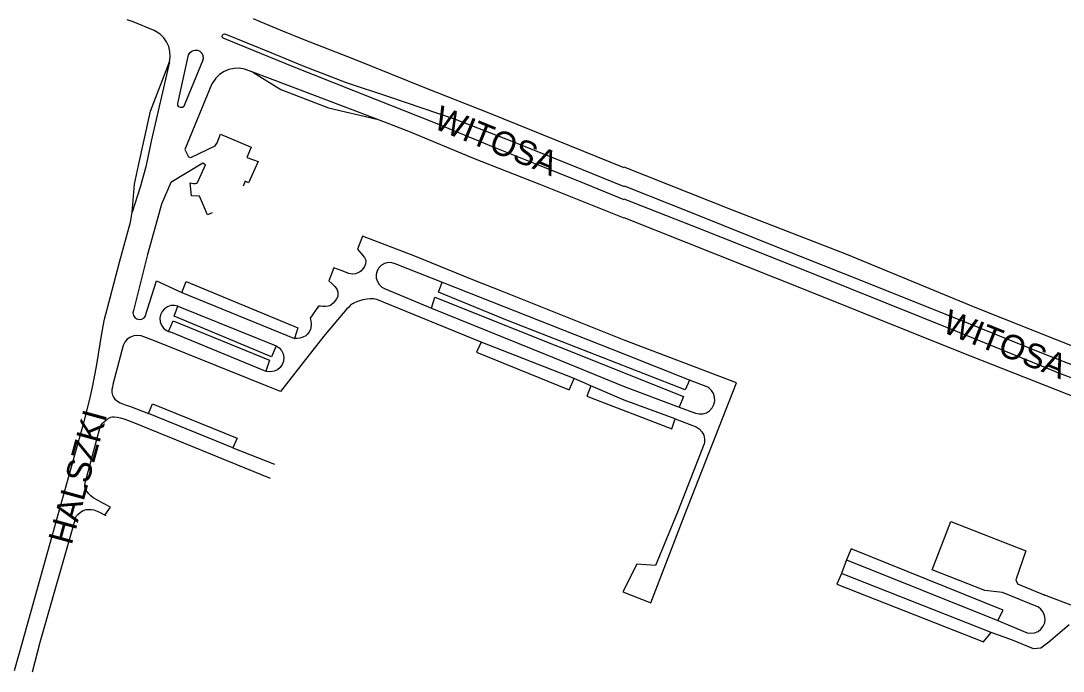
# Model space of a CAD drawing. Extents: x -304109 to -273954, y 21500 to 39796.
# Drawn here: x -293046.9 to -292620.5, y 26238.2 to 26504 of the extents above; entities that cross this region are included whole.
import ezdxf

# ---------------------------------------------------------------- set-up
doc = ezdxf.new("R2010")
doc.units = 0
doc.layers.add('krawedzie_ulic', color=7, linetype='Continuous')
doc.layers.add('nazwy_ulic', color=7, linetype='Continuous')

msp = doc.modelspace()

# ---------------------------------------------------------------- linework, layer by layer
at = {"layer": 'krawedzie_ulic'}
for points in [[(-292986.081, 26487.269), (-292985.774, 26489.343), (-292985.865, 26491.437), (-292986.351, 26493.476), (-292987.215, 26495.386), (-292988.425, 26497.098), (-292989.938, 26498.55), (-292991.698, 26499.688), (-292992.34, 26499.995), (-293000.956, 26503.561), (-293003.353, 26504.46)], [(-292800, 26443.929), (-292827.989, 26455.281), (-292854.591, 26465.947), (-292880.949, 26476.347), (-292910.621, 26488.295), (-292930.928, 26496.246), (-292940.419, 26500), (-292948.494, 26503.494), (-292951.732, 26504.792)], [(-292800, 26430.773), (-292818.376, 26438.384), (-292834.441, 26444.686), (-292853.461, 26452.385), (-292877.885, 26462.431), (-292901.364, 26471.702), (-292935.787, 26485.336), (-292964.159, 26496.865), (-292964.281, 26496.974), (-292964.55, 26497.542), (-292964.432, 26498.159), (-292963.973, 26498.588), (-292963.349, 26498.663), (-292944.647, 26491.116), (-292931.779, 26485.814), (-292913.829, 26478.864), (-292896.417, 26473.099), (-292869.221, 26463.796), (-292846.048, 26454.805), (-292821.804, 26445.204), (-292800, 26436.326)], [(-292972.46, 26487.906), (-292979.999, 26469.408), (-292980.207, 26469.049), (-292980.803, 26468.621), (-292981.534, 26468.562), (-292982.19, 26468.888), (-292982.585, 26469.507), (-292982.603, 26470.24), (-292978.227, 26490.083), (-292977.657, 26491.031), (-292976.79, 26491.716), (-292975.736, 26492.052), (-292974.632, 26491.993), (-292973.619, 26491.549), (-292972.828, 26490.776), (-292972.362, 26489.773), (-292972.279, 26488.671), (-292972.522, 26487.755)], [(-293001.307, 26425.819), (-293000.422, 26437.28), (-292998.76, 26444.929), (-292993.886, 26467.118), (-292986.081, 26487.269)], [(-292986.081, 26487.269), (-292993.569, 26454.866), (-292995.782, 26444.356), (-292997.998, 26436.041), (-293001.307, 26425.819)], [(-292951.954, 26482.984), (-292955.385, 26484.25), (-292957.508, 26484.6), (-292959.66, 26484.552), (-292961.766, 26484.107), (-292963.753, 26483.281), (-292965.554, 26482.103), (-292967.106, 26480.612), (-292968.356, 26478.86), (-292968.676, 26478.271), (-292979.797, 26451.474), (-292978.243, 26448.449), (-292977.357, 26448.172), (-292967.386, 26452.884), (-292966.611, 26454.103), (-292965.171, 26457.651), (-292952.597, 26452.329), (-292954.369, 26448.172), (-292949.772, 26446.454), (-292953.705, 26437.807), (-292955.034, 26438.416), (-292955.928, 26436.389)], [(-292901.178, 26463.755), (-292937.468, 26477.57), (-292951.954, 26482.984)], [(-292951.954, 26482.984), (-292940.488, 26476), (-292920.96, 26468.418), (-292901.178, 26463.755)], [(-292901.178, 26463.755), (-292901.345, 26463.821)], [(-292800, 26423.36), (-292834.854, 26437.21), (-292861.277, 26447.647), (-292888.082, 26458.823), (-292901.178, 26463.755)], [(-292968.544, 26425.535), (-292970.518, 26424.745), (-292973.768, 26432.292), (-292977.026, 26432.416), (-292977.569, 26437.801), (-292976.245, 26437.492), (-292975.808, 26437.474), (-292975.372, 26437.455), (-292974.976, 26437.603), (-292974.657, 26437.949), (-292974.492, 26438.224), (-292974.392, 26438.516), (-292971.365, 26445.083), (-292972.418, 26445.859), (-292985.49, 26437.988), (-292989.301, 26429.016), (-292991.508, 26421.192), (-292995.014, 26408.514), (-293000.848, 26385.656), (-293001.031, 26384.631), (-293000.818, 26383.611), (-293000.24, 26382.745), (-292999.38, 26382.157), (-292998.362, 26381.933), (-292997.335, 26382.106), (-292996.446, 26382.65), (-292996.031, 26383.129), (-292991.384, 26397.682), (-292981.038, 26392.961)], [(-292600.556, 26364.643), (-292656.385, 26386.835), (-292708.911, 26408.531), (-292755.789, 26426.639), (-292800, 26444.146)], [(-292800, 26436.598), (-292770.865, 26424.934), (-292737.357, 26411.507), (-292700.952, 26397.073), (-292653.639, 26378.053), (-292629.369, 26368.255), (-292603.861, 26358.38)], [(-292603.436, 26352.841), (-292622.157, 26359.96), (-292625.503, 26361.278), (-292663.69, 26376.899), (-292721.985, 26400.303), (-292769.068, 26419.019), (-292800, 26431.135)], [(-293049.422, 26238.461), (-293046.255, 26250), (-293020.945, 26340.252), (-293018.58, 26349.347), (-293017.527, 26354.28), (-293015.976, 26362.706), (-293013.596, 26376.987), (-293012.654, 26382.031), (-293010.327, 26390.789), (-293006.508, 26405.341), (-293001.971, 26421.717), (-293001.307, 26425.819)], [(-292610.48, 26348.065), (-292662.393, 26368.569), (-292725.315, 26393.837), (-292800, 26423.537)], [(-292779.115, 26341.369), (-292770.623, 26338.108), (-292769.302, 26337.206), (-292768.244, 26336.006), (-292767.516, 26334.581), (-292767.163, 26333.021), (-292767.206, 26331.422), (-292767.273, 26331.057), (-292778.233, 26303.19), (-292787.165, 26281.326), (-292794.849, 26281.922), (-292800.56, 26270.618), (-292789.124, 26266.089), (-292775.193, 26302.172), (-292754.034, 26355.994), (-292800, 26373.498), (-292849.072, 26393.081), (-292861.901, 26398.153), (-292885.751, 26407.793), (-292907.038, 26415.985), (-292909.176, 26410.683), (-292907.727, 26408.979), (-292906.278, 26407.275), (-292905.866, 26406.473), (-292905.768, 26405.77), (-292905.904, 26404.663), (-292906.307, 26403.632), (-292906.824, 26402.797), (-292907.786, 26401.733), (-292908.367, 26401.303), (-292909.024, 26400.953), (-292909.929, 26400.641), (-292911.316, 26400.486), (-292911.995, 26400.561), (-292912.65, 26400.743), (-292915.758, 26401.903), (-292918.867, 26403.063), (-292920.928, 26397.749), (-292919.652, 26396.586), (-292918.377, 26395.422), (-292917.802, 26394.715), (-292917.483, 26394.082), (-292917.189, 26393.062), (-292917.121, 26392.075), (-292917.239, 26391.389), (-292917.695, 26390.374), (-292918.412, 26389.373), (-292919.029, 26388.658), (-292920.001, 26387.799), (-292920.543, 26387.518), (-292921.143, 26387.368), (-292922.263, 26387.288), (-292923.383, 26387.288), (-292924.242, 26387.306), (-292925.101, 26387.324), (-292928.487, 26382.44), (-292928.365, 26381.937), (-292928.243, 26381.434), (-292928.091, 26380.003), (-292928.223, 26378.556), (-292928.391, 26377.84), (-292928.853, 26376.84), (-292929.603, 26375.93), (-292930.342, 26375.306), (-292931.512, 26374.64), (-292932.781, 26374.32), (-292933.837, 26374.21), (-292934.893, 26374.1)], [(-292773.263, 26357.161), (-292800, 26367.767), (-292893.71, 26404.685), (-292895.123, 26405.12), (-292896.6, 26405.162), (-292898.036, 26404.808), (-292899.324, 26404.084), (-292900.373, 26403.042), (-292901.106, 26401.758), (-292901.469, 26400.326), (-292901.437, 26398.848), (-292901.011, 26397.432), (-292900.223, 26396.181), (-292899.13, 26395.187), (-292897.811, 26394.519), (-292897.795, 26394.514), (-292878.862, 26386.51)], [(-292981.038, 26392.961), (-292979.177, 26397.444), (-292933.559, 26378.471), (-292934.893, 26374.1)], [(-292773.263, 26357.161), (-292775.041, 26353.208), (-292847.714, 26381.57), (-292876.002, 26393.101), (-292874.564, 26397.142)], [(-292981.038, 26392.961), (-292934.893, 26374.1)], [(-292878.862, 26386.51), (-292877.483, 26391.035), (-292775.831, 26350.441), (-292777.509, 26346.093)], [(-292858.579, 26372.712), (-292901.182, 26390.077), (-292901.914, 26390.196), (-292902.646, 26390.316), (-292903.941, 26390.364), (-292905.242, 26390.235), (-292907.013, 26389.94), (-292908.753, 26389.44), (-292910.046, 26388.932), (-292911.247, 26388.278), (-292911.955, 26387.715), (-292912.698, 26387.014), (-292913.441, 26386.312), (-292922.323, 26375.751), (-292928.856, 26367.411), (-292940.642, 26352.528), (-292992.149, 26373.252), (-292997.665, 26375.23), (-292999.043, 26375.434), (-293000.592, 26375.285), (-293002.053, 26374.748), (-293003.329, 26373.857), (-293004.337, 26372.672), (-293005.011, 26371.269), (-293009.222, 26355.406), (-293009.422, 26354.323), (-293009.623, 26353.24), (-293009.649, 26352.121), (-293009.401, 26350.999), (-293009.006, 26350.119), (-293008.392, 26349.358), (-293007.379, 26348.487), (-293006.25, 26347.871), (-293004.16, 26347.092), (-293002.071, 26346.312), (-292994.647, 26343.503)], [(-292982.576, 26387.355), (-292984.02, 26387.685), (-292985.5, 26387.619), (-292986.908, 26387.161), (-292988.144, 26386.344), (-292989.117, 26385.227), (-292989.758, 26383.892), (-292990.02, 26382.434), (-292989.884, 26380.959), (-292989.361, 26379.573), (-292988.487, 26378.377), (-292987.326, 26377.457), (-292986.436, 26377.081)], [(-292942.445, 26371.183), (-292944.321, 26366.613), (-292984.212, 26383.313), (-292982.576, 26387.355)], [(-292982.576, 26387.355), (-292942.445, 26371.183)], [(-292878.862, 26386.51), (-292832.31, 26367.713), (-292800, 26354.547), (-292777.509, 26346.093)], [(-292986.436, 26377.081), (-292984.509, 26381.436), (-292945.111, 26365.328), (-292946.682, 26360.809)], [(-292986.454, 26377.039), (-292986.436, 26377.081)], [(-292986.436, 26377.081), (-292985.961, 26376.88), (-292985.706, 26376.817), (-292946.682, 26360.809)], [(-292942.445, 26371.183), (-292941.197, 26370.36), (-292940.211, 26369.236), (-292939.556, 26367.892), (-292939.279, 26366.422), (-292939.4, 26364.932), (-292939.91, 26363.527), (-292940.773, 26362.306), (-292941.928, 26361.356), (-292943.292, 26360.744), (-292944.77, 26360.515), (-292946.255, 26360.683), (-292946.682, 26360.809)], [(-292858.579, 26372.712), (-292860.413, 26368.508), (-292822.595, 26353.191), (-292820.525, 26357.747)], [(-292820.525, 26357.747), (-292858.579, 26372.712)], [(-292813.669, 26354.819), (-292820.525, 26357.747)], [(-292777.509, 26346.093), (-292770.919, 26343.642), (-292769.422, 26343.309), (-292767.889, 26343.372), (-292766.424, 26343.828), (-292765.126, 26344.645), (-292764.082, 26345.77), (-292763.363, 26347.125), (-292763.017, 26348.619), (-292763.067, 26350.152), (-292763.51, 26351.621), (-292764.317, 26352.926), (-292765.432, 26353.979), (-292765.785, 26354.216), (-292773.263, 26357.161)], [(-292813.669, 26354.819), (-292815.254, 26350.559), (-292780.497, 26337.219), (-292779.115, 26341.369)], [(-292779.115, 26341.369), (-292800, 26348.981), (-292813.669, 26354.819)], [(-292994.647, 26343.503), (-292993.068, 26347.456), (-292958.311, 26333.424), (-292960.088, 26329.471)], [(-293012.489, 26301.96), (-293010.248, 26305.161), (-293013.311, 26306.798), (-293015.274, 26307.934), (-293017.236, 26309.071), (-293018.255, 26309.857), (-293019.162, 26310.813), (-293019.888, 26311.747), (-293020.44, 26312.81), (-293020.655, 26313.511), (-293020.66, 26314.211), (-293020.365, 26315.695), (-293020.07, 26317.179), (-293014.509, 26337.477), (-293014.23, 26338.191), (-293013.952, 26338.905), (-293013.691, 26339.355), (-293013.326, 26339.736), (-293012.467, 26340.423), (-293011.591, 26341.12), (-293010.668, 26341.702), (-293009.989, 26341.981), (-293009.355, 26342.117), (-293008.711, 26342.151), (-293007.431, 26342.01), (-293006.07, 26341.76), (-293004.744, 26341.378), (-293002.89, 26340.642), (-293001.037, 26339.907), (-292944.882, 26317.02)], [(-292960.088, 26329.471), (-292994.647, 26343.503)], [(-292960.088, 26329.471), (-292943.105, 26322.751)], [(-293042.126, 26237.892), (-293039, 26250), (-293024.684, 26300.067), (-293024.564, 26300.462), (-293024.444, 26300.857), (-293024.068, 26301.601), (-293023.519, 26302.272), (-293022.52, 26303.204), (-293021.334, 26303.868), (-293020.149, 26304.186), (-293018.955, 26304.279), (-293018.01, 26304.268), (-293017.071, 26304.104), (-293015.71, 26303.612), (-293014.421, 26303.001), (-293013.255, 26302.372), (-293012.089, 26301.744)], [(-292647.127, 26258.895), (-292635.127, 26253.854), (-292633.626, 26253.644), (-292632.122, 26253.833), (-292630.72, 26254.407), (-292629.515, 26255.327), (-292628.591, 26256.528), (-292628.013, 26257.929), (-292627.819, 26259.432), (-292628.023, 26260.934), (-292628.612, 26262.33), (-292629.544, 26263.525), (-292630.591, 26264.34), (-292645.297, 26270.365), (-292652.504, 26271.14), (-292674.055, 26279.594), (-292666.379, 26299.291), (-292635.68, 26287.398), (-292639.791, 26275.558), (-292639.135, 26273.89), (-292627.973, 26269.164)], [(-292647.127, 26258.895), (-292645.04, 26263.106), (-292707.109, 26288.206), (-292709.134, 26283.632)], [(-292709.134, 26283.632), (-292711.198, 26278.111)], [(-292709.134, 26283.632), (-292647.127, 26258.895)], [(-292711.198, 26278.111), (-292712.994, 26273.763), (-292653.034, 26250.22), (-292649.903, 26253.93)], [(-292649.903, 26253.93), (-292711.198, 26278.111)], [(-292615.459, 26264.52), (-292628.348, 26269.303)], [(-292617.923, 26257.142), (-292626.304, 26250), (-292629.519, 26247.567), (-292632.625, 26247.305), (-292641.21, 26250.809), (-292649.903, 26253.93)]]:
    msp.add_lwpolyline(points, dxfattribs=at)

# ---------------------------------------------------------------- texts
at = {"layer": 'nazwy_ulic'}
for s, rotation, p in [('WITOSA', 337.79135, (-292878.642, 26460.337)), ('WITOSA', 338.27169, (-292670.505, 26376.982)), ('HALSZKI', 74.73199, (-293026.119, 26289.395))]:
    msp.add_text(s, height=10, rotation=rotation, dxfattribs=at).set_placement(p)

doc.saveas('drawing.dxf')
